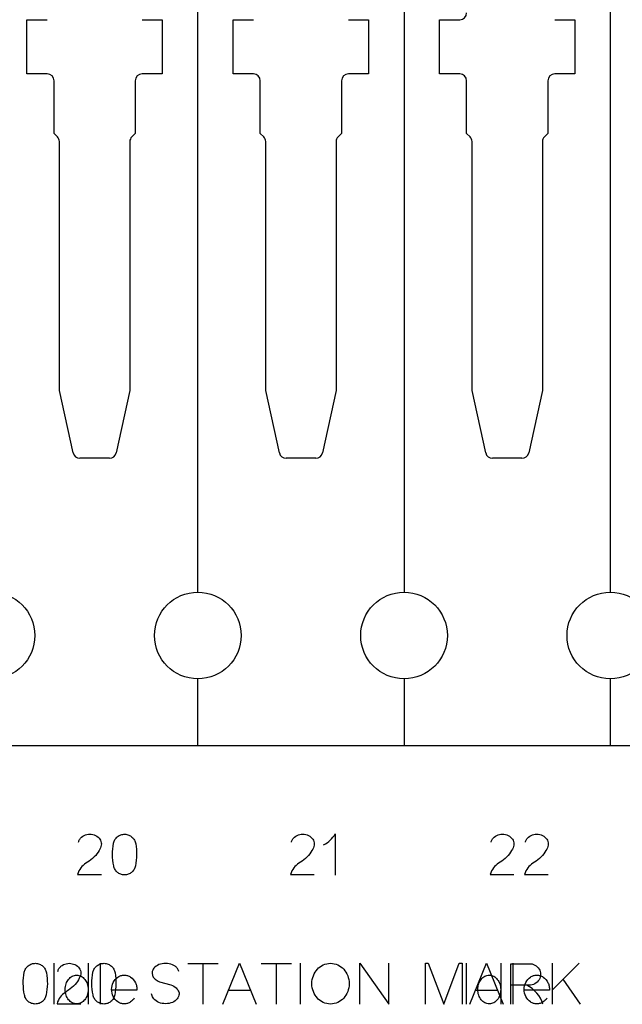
# Model space of a CAD drawing. Header units: inches. Extents: x 1880 to 2363, y -453 to -54.
# Tile 563 of 656: x 1906.424 to 1906.862, y -68.129 to -67.413. Entities that reach past the tile are written whole.
import ezdxf

# ---------------------------------------------------------------- set-up
doc = ezdxf.new("R2010")
doc.units = ezdxf.units.IN
doc.header["$LTSCALE"] = 0.5
doc.header["$MEASUREMENT"] = 0
doc.layers.add('APP-M-S', color=30, linetype='Continuous')

msp = doc.modelspace()

# ---------------------------------------------------------------- linework, layer by layer
at = {"color": 7, "linetype": 'Continuous'}
for p, q in [((1906.46793, -68.00849), (1906.46831, -68.00808)), ((1906.46831, -68.00808), (1906.46872, -68.0077)), ((1906.46872, -68.0077), (1906.46964, -68.00702)), ((1906.46964, -68.00702), (1906.4706, -68.00647)), ((1906.4706, -68.00647), (1906.47157, -68.00607)), ((1906.47157, -68.00607), (1906.47258, -68.00579)), ((1906.47258, -68.00579), (1906.47366, -68.0056)), ((1906.47366, -68.0056), (1906.47474, -68.00554)), ((1906.47474, -68.00554), (1906.47583, -68.0056)), ((1906.47583, -68.0056), (1906.47692, -68.00579)), ((1906.47692, -68.00579), (1906.47795, -68.00609)), ((1906.47795, -68.00609), (1906.47893, -68.00649)), ((1906.47893, -68.00649), (1906.47984, -68.007)), ((1906.47984, -68.007), (1906.48069, -68.00761)), ((1906.48069, -68.00761), (1906.48142, -68.00833)), ((1906.48142, -68.00833), (1906.48202, -68.00908)), ((1906.49342, -68.00882), (1906.49387, -68.00828)), ((1906.49387, -68.00828), (1906.49436, -68.00778)), ((1906.49436, -68.00778), (1906.49488, -68.00732)), ((1906.49488, -68.00732), (1906.49545, -68.00691)), ((1906.49545, -68.00691), (1906.49605, -68.00655)), ((1906.49605, -68.00655), (1906.49668, -68.00624)), ((1906.49668, -68.00624), (1906.49735, -68.00598)), ((1906.49735, -68.00598), (1906.49804, -68.00577)), ((1906.49804, -68.00577), (1906.49875, -68.00563)), ((1906.49875, -68.00563), (1906.49947, -68.00555)), ((1906.49947, -68.00555), (1906.50021, -68.00554)), ((1906.50021, -68.00554), (1906.50095, -68.00559)), ((1906.50095, -68.00559), (1906.50166, -68.00571)), ((1906.50166, -68.00571), (1906.50235, -68.00588)), ((1906.50235, -68.00588), (1906.50303, -68.00612)), ((1906.50303, -68.00612), (1906.50367, -68.00641)), ((1906.50367, -68.00641), (1906.50428, -68.00675)), ((1906.50428, -68.00675), (1906.50485, -68.00715)), ((1906.50485, -68.00715), (1906.50539, -68.00759)), ((1906.50539, -68.00759), (1906.50589, -68.00808)), ((1906.50589, -68.00808), (1906.50634, -68.00861)), ((1906.62273, -68.00849), (1906.6231, -68.00808)), ((1906.6231, -68.00808), (1906.62352, -68.0077)), ((1906.62352, -68.0077), (1906.62444, -68.00702)), ((1906.62444, -68.00702), (1906.62539, -68.00647)), ((1906.62539, -68.00647), (1906.62637, -68.00607)), ((1906.62637, -68.00607), (1906.62737, -68.00579)), ((1906.62737, -68.00579), (1906.62845, -68.0056)), ((1906.62845, -68.0056), (1906.62954, -68.00554)), ((1906.62954, -68.00554), (1906.63062, -68.0056)), ((1906.63062, -68.0056), (1906.63172, -68.00579)), ((1906.63172, -68.00579), (1906.63275, -68.00609)), ((1906.63275, -68.00609), (1906.63372, -68.00649)), ((1906.63372, -68.00649), (1906.63463, -68.007)), ((1906.63463, -68.007), (1906.63549, -68.00761)), ((1906.63549, -68.00761), (1906.63622, -68.00833)), ((1906.63622, -68.00833), (1906.63681, -68.00908)), ((1906.65054, -68.00886), (1906.65148, -68.00776)), ((1906.65148, -68.00776), (1906.65233, -68.00658)), ((1906.65233, -68.00658), (1906.6531, -68.00533)), ((1906.6531, -68.00533), (1906.6531, -68.03533)), ((1906.76793, -68.00849), (1906.76831, -68.00808)), ((1906.76831, -68.00808), (1906.76872, -68.0077)), ((1906.76872, -68.0077), (1906.76964, -68.00702)), ((1906.76964, -68.00702), (1906.7706, -68.00647)), ((1906.7706, -68.00647), (1906.77157, -68.00607)), ((1906.77157, -68.00607), (1906.77258, -68.00579)), ((1906.77258, -68.00579), (1906.77366, -68.0056)), ((1906.77366, -68.0056), (1906.77474, -68.00554)), ((1906.77474, -68.00554), (1906.77583, -68.0056)), ((1906.77583, -68.0056), (1906.77692, -68.00579)), ((1906.77692, -68.00579), (1906.77795, -68.00609)), ((1906.77795, -68.00609), (1906.77893, -68.00649)), ((1906.77893, -68.00649), (1906.77984, -68.007)), ((1906.77984, -68.007), (1906.78069, -68.00761)), ((1906.78069, -68.00761), (1906.78142, -68.00833)), ((1906.78142, -68.00833), (1906.78202, -68.00908)), ((1906.79287, -68.00849), (1906.79325, -68.00808)), ((1906.79325, -68.00808), (1906.79366, -68.0077)), ((1906.79366, -68.0077), (1906.79458, -68.00702)), ((1906.79458, -68.00702), (1906.79554, -68.00647)), ((1906.79554, -68.00647), (1906.79652, -68.00607)), ((1906.79652, -68.00607), (1906.79752, -68.00579)), ((1906.79752, -68.00579), (1906.7986, -68.0056)), ((1906.7986, -68.0056), (1906.79968, -68.00554)), ((1906.79968, -68.00554), (1906.80077, -68.0056)), ((1906.80077, -68.0056), (1906.80186, -68.00579)), ((1906.80186, -68.00579), (1906.80289, -68.00609)), ((1906.80289, -68.00609), (1906.80387, -68.00649)), ((1906.80387, -68.00649), (1906.80478, -68.007)), ((1906.80478, -68.007), (1906.80563, -68.00761)), ((1906.80563, -68.00761), (1906.80636, -68.00833)), ((1906.80636, -68.00833), (1906.80696, -68.00908)), ((1906.46648, -68.01138), (1906.46663, -68.01084)), ((1906.46663, -68.01084), (1906.46681, -68.01033)), ((1906.46681, -68.01033), (1906.46703, -68.00984)), ((1906.46703, -68.00984), (1906.46729, -68.00936)), ((1906.46729, -68.00936), (1906.46759, -68.00891)), ((1906.46759, -68.00891), (1906.46793, -68.00849)), ((1906.48249, -68.01536), (1906.48201, -68.01638)), ((1906.48202, -68.00908), (1906.4825, -68.0099)), ((1906.48285, -68.01441), (1906.48249, -68.01536)), ((1906.4825, -68.0099), (1906.48285, -68.0108)), ((1906.48285, -68.0108), (1906.48307, -68.01169)), ((1906.48307, -68.0135), (1906.48285, -68.01441)), ((1906.48307, -68.01169), (1906.48315, -68.01259)), ((1906.48315, -68.01259), (1906.48307, -68.0135)), ((1906.49138, -68.01617), (1906.49162, -68.01411)), ((1906.49162, -68.01411), (1906.49196, -68.01205)), ((1906.49196, -68.01205), (1906.49213, -68.01134)), ((1906.49213, -68.01134), (1906.49237, -68.01066)), ((1906.49237, -68.01066), (1906.49267, -68.01002)), ((1906.49267, -68.01002), (1906.49302, -68.0094)), ((1906.49302, -68.0094), (1906.49342, -68.00882)), ((1906.50634, -68.00861), (1906.50675, -68.00918)), ((1906.50675, -68.00918), (1906.50713, -68.00979)), ((1906.50713, -68.00979), (1906.50745, -68.01043)), ((1906.50745, -68.01043), (1906.50772, -68.0111)), ((1906.50772, -68.0111), (1906.50793, -68.01179)), ((1906.50793, -68.01179), (1906.50808, -68.0125)), ((1906.50808, -68.0125), (1906.50837, -68.0145)), ((1906.50837, -68.0145), (1906.50858, -68.0165)), ((1906.62128, -68.01138), (1906.62143, -68.01084)), ((1906.62143, -68.01084), (1906.6216, -68.01033)), ((1906.6216, -68.01033), (1906.62183, -68.00984)), ((1906.62183, -68.00984), (1906.62208, -68.00936)), ((1906.62208, -68.00936), (1906.62238, -68.00891)), ((1906.62238, -68.00891), (1906.62273, -68.00849)), ((1906.63681, -68.00908), (1906.63729, -68.0099)), ((1906.63728, -68.01536), (1906.63681, -68.01638)), ((1906.63765, -68.01441), (1906.63728, -68.01536)), ((1906.63729, -68.0099), (1906.63765, -68.0108)), ((1906.63765, -68.0108), (1906.63786, -68.01169)), ((1906.63786, -68.0135), (1906.63765, -68.01441)), ((1906.63786, -68.01169), (1906.63794, -68.01259)), ((1906.63794, -68.01259), (1906.63786, -68.0135)), ((1906.64473, -68.01312), (1906.64602, -68.01246)), ((1906.64602, -68.01246), (1906.64725, -68.01169)), ((1906.64725, -68.01169), (1906.64842, -68.01084)), ((1906.64842, -68.01084), (1906.64951, -68.00989)), ((1906.64951, -68.00989), (1906.65054, -68.00886)), ((1906.76648, -68.01138), (1906.76663, -68.01084)), ((1906.76663, -68.01084), (1906.76681, -68.01033)), ((1906.76681, -68.01033), (1906.76703, -68.00984)), ((1906.76703, -68.00984), (1906.76729, -68.00936)), ((1906.76729, -68.00936), (1906.76759, -68.00891)), ((1906.76759, -68.00891), (1906.76793, -68.00849)), ((1906.78249, -68.01536), (1906.78201, -68.01638)), ((1906.78202, -68.00908), (1906.7825, -68.0099)), ((1906.78285, -68.01441), (1906.78249, -68.01536)), ((1906.7825, -68.0099), (1906.78285, -68.0108)), ((1906.78285, -68.0108), (1906.78307, -68.01169)), ((1906.78307, -68.0135), (1906.78285, -68.01441)), ((1906.78307, -68.01169), (1906.78315, -68.01259)), ((1906.78315, -68.01259), (1906.78307, -68.0135)), ((1906.79142, -68.01138), (1906.79157, -68.01084)), ((1906.79157, -68.01084), (1906.79175, -68.01033)), ((1906.79175, -68.01033), (1906.79197, -68.00984)), ((1906.79197, -68.00984), (1906.79223, -68.00936)), ((1906.79223, -68.00936), (1906.79253, -68.00891)), ((1906.79253, -68.00891), (1906.79287, -68.00849)), ((1906.80743, -68.01536), (1906.80695, -68.01638)), ((1906.80696, -68.00908), (1906.80744, -68.0099)), ((1906.80779, -68.01441), (1906.80743, -68.01536)), ((1906.80744, -68.0099), (1906.80779, -68.0108)), ((1906.80779, -68.0108), (1906.80801, -68.01169)), ((1906.80801, -68.0135), (1906.80779, -68.01441)), ((1906.80801, -68.01169), (1906.80809, -68.01259)), ((1906.80809, -68.01259), (1906.80801, -68.0135)), ((1906.47795, -68.02206), (1906.47676, -68.02315)), ((1906.47902, -68.02095), (1906.47795, -68.02206)), ((1906.47994, -68.01981), (1906.47902, -68.02095)), ((1906.48074, -68.01864), (1906.47994, -68.01981)), ((1906.48143, -68.01747), (1906.48074, -68.01864)), ((1906.48201, -68.01638), (1906.48143, -68.01747)), ((1906.4912, -68.02028), (1906.49124, -68.01822)), ((1906.49127, -68.02234), (1906.4912, -68.02028)), ((1906.49124, -68.01822), (1906.49138, -68.01617)), ((1906.49144, -68.02439), (1906.49127, -68.02234)), ((1906.50863, -68.02249), (1906.50845, -68.02448)), ((1906.50858, -68.0165), (1906.50869, -68.0185)), ((1906.5087, -68.02049), (1906.50863, -68.02249)), ((1906.50869, -68.0185), (1906.5087, -68.02049)), ((1906.63275, -68.02206), (1906.63156, -68.02315)), ((1906.63381, -68.02095), (1906.63275, -68.02206)), ((1906.63474, -68.01981), (1906.63381, -68.02095)), ((1906.63553, -68.01864), (1906.63474, -68.01981)), ((1906.63622, -68.01747), (1906.63553, -68.01864)), ((1906.63681, -68.01638), (1906.63622, -68.01747)), ((1906.77795, -68.02206), (1906.77676, -68.02315)), ((1906.77902, -68.02095), (1906.77795, -68.02206)), ((1906.77994, -68.01981), (1906.77902, -68.02095)), ((1906.78074, -68.01864), (1906.77994, -68.01981)), ((1906.78143, -68.01747), (1906.78074, -68.01864)), ((1906.78201, -68.01638), (1906.78143, -68.01747)), ((1906.80289, -68.02206), (1906.8017, -68.02315)), ((1906.80396, -68.02095), (1906.80289, -68.02206)), ((1906.80488, -68.01981), (1906.80396, -68.02095)), ((1906.80568, -68.01864), (1906.80488, -68.01981)), ((1906.80637, -68.01747), (1906.80568, -68.01864)), ((1906.80695, -68.01638), (1906.80637, -68.01747)), ((1906.46898, -68.02907), (1906.46818, -68.03003)), ((1906.46987, -68.02819), (1906.46898, -68.02907)), ((1906.47086, -68.02737), (1906.46987, -68.02819)), ((1906.47195, -68.02663), (1906.47086, -68.02737)), ((1906.47312, -68.02589), (1906.47195, -68.02663)), ((1906.47431, -68.02506), (1906.47312, -68.02589)), ((1906.47553, -68.02415), (1906.47431, -68.02506)), ((1906.47676, -68.02315), (1906.47553, -68.02415)), ((1906.49171, -68.02645), (1906.49144, -68.02439)), ((1906.49208, -68.0285), (1906.49171, -68.02645)), ((1906.49224, -68.02921), (1906.49208, -68.0285)), ((1906.49245, -68.02988), (1906.49224, -68.02921)), ((1906.49271, -68.03053), (1906.49245, -68.02988)), ((1906.50747, -68.02988), (1906.5072, -68.03053)), ((1906.50768, -68.02921), (1906.50747, -68.02988)), ((1906.50783, -68.0285), (1906.50768, -68.02921)), ((1906.50819, -68.02647), (1906.50783, -68.02846)), ((1906.50845, -68.02448), (1906.50819, -68.02647)), ((1906.62378, -68.02907), (1906.62298, -68.03003)), ((1906.62467, -68.02819), (1906.62378, -68.02907)), ((1906.62566, -68.02737), (1906.62467, -68.02819)), ((1906.62675, -68.02663), (1906.62566, -68.02737)), ((1906.62792, -68.02589), (1906.62675, -68.02663)), ((1906.6291, -68.02506), (1906.62792, -68.02589)), ((1906.63032, -68.02415), (1906.6291, -68.02506)), ((1906.63156, -68.02315), (1906.63032, -68.02415)), ((1906.76898, -68.02907), (1906.76818, -68.03003)), ((1906.76987, -68.02819), (1906.76898, -68.02907)), ((1906.77086, -68.02737), (1906.76987, -68.02819)), ((1906.77195, -68.02663), (1906.77086, -68.02737)), ((1906.77312, -68.02589), (1906.77195, -68.02663)), ((1906.77431, -68.02506), (1906.77312, -68.02589)), ((1906.77553, -68.02415), (1906.77431, -68.02506)), ((1906.77676, -68.02315), (1906.77553, -68.02415)), ((1906.79392, -68.02907), (1906.79312, -68.03003)), ((1906.79481, -68.02819), (1906.79392, -68.02907)), ((1906.7958, -68.02737), (1906.79481, -68.02819)), ((1906.79689, -68.02663), (1906.7958, -68.02737)), ((1906.79806, -68.02589), (1906.79689, -68.02663)), ((1906.79925, -68.02506), (1906.79806, -68.02589)), ((1906.80047, -68.02415), (1906.79925, -68.02506)), ((1906.8017, -68.02315), (1906.80047, -68.02415)), ((1906.4663, -68.03352), (1906.46586, -68.03492)), ((1906.46586, -68.03492), (1906.48314, -68.03492)), ((1906.46683, -68.03225), (1906.4663, -68.03352)), ((1906.46746, -68.03108), (1906.46683, -68.03225)), ((1906.46818, -68.03003), (1906.46746, -68.03108)), ((1906.49304, -68.03115), (1906.49271, -68.03053)), ((1906.49342, -68.03173), (1906.49304, -68.03115)), ((1906.49384, -68.03227), (1906.49342, -68.03173)), ((1906.4943, -68.03277), (1906.49384, -68.03227)), ((1906.4948, -68.03324), (1906.4943, -68.03277)), ((1906.49535, -68.03366), (1906.4948, -68.03324)), ((1906.49592, -68.03403), (1906.49535, -68.03366)), ((1906.49653, -68.03436), (1906.49592, -68.03403)), ((1906.49718, -68.03463), (1906.49653, -68.03436)), ((1906.49785, -68.03485), (1906.49718, -68.03463)), ((1906.49854, -68.035), (1906.49785, -68.03485)), ((1906.49924, -68.0351), (1906.49854, -68.035)), ((1906.49996, -68.03513), (1906.49924, -68.0351)), ((1906.50068, -68.0351), (1906.49996, -68.03513)), ((1906.50138, -68.035), (1906.50068, -68.0351)), ((1906.50206, -68.03485), (1906.50138, -68.035)), ((1906.50273, -68.03463), (1906.50206, -68.03485)), ((1906.50338, -68.03436), (1906.50273, -68.03463)), ((1906.504, -68.03403), (1906.50338, -68.03436)), ((1906.50457, -68.03366), (1906.504, -68.03403)), ((1906.50512, -68.03324), (1906.50457, -68.03366)), ((1906.50562, -68.03277), (1906.50512, -68.03324)), ((1906.50608, -68.03227), (1906.50562, -68.03277)), ((1906.5065, -68.03173), (1906.50608, -68.03227)), ((1906.50687, -68.03115), (1906.5065, -68.03173)), ((1906.5072, -68.03053), (1906.50687, -68.03115)), ((1906.6211, -68.03352), (1906.62066, -68.03492)), ((1906.62066, -68.03492), (1906.63794, -68.03492)), ((1906.62163, -68.03225), (1906.6211, -68.03352)), ((1906.62226, -68.03108), (1906.62163, -68.03225)), ((1906.62298, -68.03003), (1906.62226, -68.03108)), ((1906.7663, -68.03352), (1906.76586, -68.03492)), ((1906.76586, -68.03492), (1906.78314, -68.03492)), ((1906.76683, -68.03225), (1906.7663, -68.03352)), ((1906.76746, -68.03108), (1906.76683, -68.03225)), ((1906.76818, -68.03003), (1906.76746, -68.03108)), ((1906.79124, -68.03352), (1906.7908, -68.03492)), ((1906.7908, -68.03492), (1906.80808, -68.03492)), ((1906.79177, -68.03225), (1906.79124, -68.03352)), ((1906.7924, -68.03108), (1906.79177, -68.03225)), ((1906.79312, -68.03003), (1906.7924, -68.03108)), ((1906.42949, -68.10163), (1906.43002, -68.10118)), ((1906.43002, -68.10118), (1906.43058, -68.10076)), ((1906.43058, -68.10076), (1906.43118, -68.10041)), ((1906.43118, -68.10041), (1906.43181, -68.10009)), ((1906.43181, -68.10009), (1906.43248, -68.09983)), ((1906.43248, -68.09983), (1906.43317, -68.09962)), ((1906.43317, -68.09962), (1906.43388, -68.09948)), ((1906.43388, -68.09948), (1906.4346, -68.0994)), ((1906.4346, -68.0994), (1906.43534, -68.09939)), ((1906.43534, -68.09939), (1906.43608, -68.09945)), ((1906.43608, -68.09945), (1906.43679, -68.09956)), ((1906.43679, -68.09956), (1906.43749, -68.09973)), ((1906.43749, -68.09973), (1906.43816, -68.09997)), ((1906.43816, -68.09997), (1906.43881, -68.10027)), ((1906.43881, -68.10027), (1906.43941, -68.10061)), ((1906.43941, -68.10061), (1906.43999, -68.101)), ((1906.43999, -68.101), (1906.44052, -68.10145)), ((1906.44052, -68.10145), (1906.44102, -68.10193)), ((1906.44845, -68.09919), (1906.44845, -68.12919)), ((1906.45373, -68.10155), (1906.45466, -68.10087)), ((1906.45466, -68.10087), (1906.45561, -68.10033)), ((1906.45561, -68.10033), (1906.45659, -68.09992)), ((1906.45659, -68.09992), (1906.45759, -68.09964)), ((1906.45759, -68.09964), (1906.45867, -68.09946)), ((1906.45867, -68.09946), (1906.45975, -68.09939)), ((1906.45975, -68.09939), (1906.46084, -68.09946)), ((1906.46084, -68.09946), (1906.46193, -68.09964)), ((1906.46193, -68.09964), (1906.46297, -68.09994)), ((1906.46297, -68.09994), (1906.46394, -68.10035)), ((1906.46394, -68.10035), (1906.46485, -68.10085)), ((1906.46485, -68.10085), (1906.46571, -68.10147)), ((1906.46571, -68.10147), (1906.46643, -68.10219)), ((1906.47349, -68.09919), (1906.47349, -68.12919)), ((1906.47937, -68.10163), (1906.4799, -68.10118)), ((1906.4799, -68.10118), (1906.48046, -68.10076)), ((1906.48046, -68.10076), (1906.48106, -68.10041)), ((1906.48106, -68.10041), (1906.48169, -68.10009)), ((1906.48169, -68.10009), (1906.48236, -68.09983)), ((1906.48226, -68.09923), (1906.48226, -68.12919)), ((1906.48236, -68.09983), (1906.48305, -68.09962)), ((1906.48305, -68.09962), (1906.48376, -68.09948)), ((1906.48376, -68.09948), (1906.48448, -68.0994)), ((1906.48448, -68.0994), (1906.48522, -68.09939)), ((1906.48522, -68.09939), (1906.48596, -68.09945)), ((1906.48596, -68.09945), (1906.48667, -68.09956)), ((1906.48667, -68.09956), (1906.48737, -68.09973)), ((1906.48737, -68.09973), (1906.48804, -68.09997)), ((1906.48804, -68.09997), (1906.48869, -68.10027)), ((1906.48869, -68.10027), (1906.48929, -68.10061)), ((1906.48929, -68.10061), (1906.48987, -68.101)), ((1906.48987, -68.101), (1906.4904, -68.10145)), ((1906.4904, -68.10145), (1906.4909, -68.10193)), ((1906.52294, -68.10151), (1906.52208, -68.1022)), ((1906.52388, -68.10088), (1906.52294, -68.10151)), ((1906.52492, -68.10036), (1906.52388, -68.10088)), ((1906.52606, -68.09995), (1906.52492, -68.10036)), ((1906.52729, -68.09964), (1906.52606, -68.09995)), ((1906.52857, -68.09947), (1906.52729, -68.09964)), ((1906.52984, -68.09942), (1906.52857, -68.09947)), ((1906.5311, -68.09947), (1906.52984, -68.09942)), ((1906.53235, -68.09964), (1906.5311, -68.09947)), ((1906.53359, -68.09995), (1906.53235, -68.09964)), ((1906.53475, -68.10037), (1906.53359, -68.09995)), ((1906.53583, -68.1009), (1906.53475, -68.10037)), ((1906.53682, -68.10155), (1906.53583, -68.1009)), ((1906.5459, -68.0996), (1906.56794, -68.0996)), ((1906.55692, -68.0996), (1906.55692, -68.12919)), ((1906.57145, -68.12919), (1906.58355, -68.09919)), ((1906.58355, -68.09919), (1906.59565, -68.12919)), ((1906.59923, -68.0996), (1906.62128, -68.0996)), ((1906.61025, -68.0996), (1906.61025, -68.12919)), ((1906.6278, -68.09919), (1906.6278, -68.12919)), ((1906.64215, -68.10193), (1906.64326, -68.10118)), ((1906.64326, -68.10118), (1906.64445, -68.10056)), ((1906.64445, -68.10056), (1906.64571, -68.10005)), ((1906.64571, -68.10005), (1906.64701, -68.09968)), ((1906.64701, -68.09968), (1906.64835, -68.09946)), ((1906.64835, -68.09946), (1906.64973, -68.09939)), ((1906.64973, -68.09939), (1906.65112, -68.09946)), ((1906.65112, -68.09946), (1906.65246, -68.09968)), ((1906.65246, -68.09968), (1906.65376, -68.10005)), ((1906.65376, -68.10005), (1906.65502, -68.10056)), ((1906.65502, -68.10056), (1906.65621, -68.10118)), ((1906.65621, -68.10118), (1906.65733, -68.10193)), ((1906.67117, -68.12919), (1906.67117, -68.09919)), ((1906.67117, -68.09919), (1906.69218, -68.12919)), ((1906.69218, -68.12919), (1906.69218, -68.09919)), ((1906.71871, -68.12919), (1906.71871, -68.09939)), ((1906.71871, -68.09939), (1906.72083, -68.09939)), ((1906.72083, -68.09939), (1906.73205, -68.12919)), ((1906.73205, -68.12919), (1906.74333, -68.09939)), ((1906.74333, -68.09939), (1906.7454, -68.09939)), ((1906.7454, -68.09939), (1906.7454, -68.12919)), ((1906.74845, -68.09919), (1906.74845, -68.12919)), ((1906.75102, -68.12919), (1906.76312, -68.09919)), ((1906.76312, -68.09919), (1906.77521, -68.12919)), ((1906.77349, -68.09919), (1906.77349, -68.12919)), ((1906.78087, -68.12919), (1906.78087, -68.09964)), ((1906.78087, -68.09964), (1906.79421, -68.09964)), ((1906.78226, -68.09923), (1906.78226, -68.12919)), ((1906.79421, -68.09964), (1906.79529, -68.09969)), ((1906.79529, -68.09969), (1906.79634, -68.09987)), ((1906.79634, -68.09987), (1906.79734, -68.10019)), ((1906.79734, -68.10019), (1906.79831, -68.10064)), ((1906.79831, -68.10064), (1906.79922, -68.10121)), ((1906.79922, -68.10121), (1906.80005, -68.10188)), ((1906.81084, -68.09919), (1906.81084, -68.12919)), ((1906.81084, -68.119), (1906.8306, -68.09919)), ((1906.42651, -68.11002), (1906.42675, -68.10797)), ((1906.42675, -68.10797), (1906.42709, -68.1059)), ((1906.42709, -68.1059), (1906.42726, -68.1052)), ((1906.42726, -68.1052), (1906.4275, -68.10451)), ((1906.4275, -68.10451), (1906.4278, -68.10387)), ((1906.4278, -68.10387), (1906.42815, -68.10325)), ((1906.42815, -68.10325), (1906.42855, -68.10267)), ((1906.42855, -68.10267), (1906.429, -68.10213)), ((1906.429, -68.10213), (1906.42949, -68.10163)), ((1906.44102, -68.10193), (1906.44147, -68.10246)), ((1906.44147, -68.10246), (1906.44189, -68.10303)), ((1906.44189, -68.10303), (1906.44226, -68.10364)), ((1906.44226, -68.10364), (1906.44258, -68.10428)), ((1906.44258, -68.10428), (1906.44285, -68.10496)), ((1906.44285, -68.10496), (1906.44306, -68.10565)), ((1906.44306, -68.10565), (1906.44321, -68.10636)), ((1906.44321, -68.10636), (1906.44351, -68.10835)), ((1906.44351, -68.10835), (1906.44371, -68.11036)), ((1906.4515, -68.10524), (1906.45164, -68.1047)), ((1906.45164, -68.1047), (1906.45182, -68.10418)), ((1906.45182, -68.10418), (1906.45204, -68.10369)), ((1906.45204, -68.10369), (1906.4523, -68.10322)), ((1906.4523, -68.10322), (1906.4526, -68.10277)), ((1906.4526, -68.10277), (1906.45294, -68.10234)), ((1906.45294, -68.10234), (1906.45332, -68.10193)), ((1906.45332, -68.10193), (1906.45373, -68.10155)), ((1906.46191, -68.1088), (1906.46268, -68.10844)), ((1906.46268, -68.10844), (1906.46348, -68.10818)), ((1906.46348, -68.10818), (1906.4643, -68.10803)), ((1906.4643, -68.10803), (1906.46516, -68.10797)), ((1906.46516, -68.10797), (1906.46602, -68.10803)), ((1906.46602, -68.10803), (1906.46684, -68.10818)), ((1906.46643, -68.10219), (1906.46703, -68.10294)), ((1906.46684, -68.10818), (1906.46765, -68.10844)), ((1906.46703, -68.10294), (1906.46751, -68.10375)), ((1906.46786, -68.10826), (1906.4675, -68.10921)), ((1906.46751, -68.10375), (1906.46786, -68.10466)), ((1906.46765, -68.10844), (1906.46842, -68.1088)), ((1906.46786, -68.10466), (1906.46808, -68.10555)), ((1906.46808, -68.10735), (1906.46786, -68.10826)), ((1906.46808, -68.10555), (1906.46816, -68.10645)), ((1906.46816, -68.10645), (1906.46808, -68.10735)), ((1906.47639, -68.11002), (1906.47663, -68.10797)), ((1906.47663, -68.10797), (1906.47697, -68.1059)), ((1906.47697, -68.1059), (1906.47714, -68.1052)), ((1906.47714, -68.1052), (1906.47738, -68.10451)), ((1906.47738, -68.10451), (1906.47768, -68.10387)), ((1906.47768, -68.10387), (1906.47803, -68.10325)), ((1906.47803, -68.10325), (1906.47843, -68.10267)), ((1906.47843, -68.10267), (1906.47888, -68.10213)), ((1906.47888, -68.10213), (1906.47937, -68.10163)), ((1906.4909, -68.10193), (1906.49135, -68.10246)), ((1906.49135, -68.10246), (1906.49177, -68.10303)), ((1906.49177, -68.10303), (1906.49214, -68.10364)), ((1906.49214, -68.10364), (1906.49246, -68.10428)), ((1906.49246, -68.10428), (1906.49273, -68.10496)), ((1906.49273, -68.10496), (1906.49294, -68.10565)), ((1906.49294, -68.10565), (1906.49309, -68.10636)), ((1906.49309, -68.10636), (1906.49339, -68.10835)), ((1906.49339, -68.10835), (1906.49359, -68.11036)), ((1906.49626, -68.10872), (1906.49681, -68.10848)), ((1906.49681, -68.10848), (1906.49737, -68.10828)), ((1906.49737, -68.10828), (1906.49795, -68.10813)), ((1906.49795, -68.10813), (1906.49854, -68.10802)), ((1906.49854, -68.10802), (1906.49914, -68.10795)), ((1906.49914, -68.10795), (1906.49975, -68.10793)), ((1906.49975, -68.10793), (1906.50037, -68.10795)), ((1906.50037, -68.10795), (1906.50098, -68.10802)), ((1906.50098, -68.10802), (1906.50157, -68.10813)), ((1906.50157, -68.10813), (1906.50215, -68.10828)), ((1906.50215, -68.10828), (1906.50272, -68.10848)), ((1906.50272, -68.10848), (1906.50328, -68.10872)), ((1906.52012, -68.10587), (1906.5201, -68.10642)), ((1906.5201, -68.10642), (1906.52014, -68.10699)), ((1906.52018, -68.10535), (1906.52012, -68.10587)), ((1906.52014, -68.10699), (1906.52023, -68.10758)), ((1906.52029, -68.10486), (1906.52018, -68.10535)), ((1906.52023, -68.10758), (1906.52038, -68.10816)), ((1906.52045, -68.10441), (1906.52029, -68.10486)), ((1906.52038, -68.10816), (1906.52058, -68.10876)), ((1906.52085, -68.10362), (1906.52045, -68.10441)), ((1906.52138, -68.1029), (1906.52085, -68.10362)), ((1906.52208, -68.1022), (1906.52138, -68.1029)), ((1906.53729, -68.1019), (1906.53682, -68.10155)), ((1906.53772, -68.10228), (1906.53729, -68.1019)), ((1906.53811, -68.10269), (1906.53772, -68.10228)), ((1906.53846, -68.10313), (1906.53811, -68.10269)), ((1906.53877, -68.10361), (1906.53846, -68.10313)), ((1906.53904, -68.10412), (1906.53877, -68.10361)), ((1906.53928, -68.10466), (1906.53904, -68.10412)), ((1906.53948, -68.10524), (1906.53928, -68.10466)), ((1906.63679, -68.10979), (1906.63726, -68.10843)), ((1906.63726, -68.10843), (1906.63785, -68.10713)), ((1906.63785, -68.10713), (1906.63853, -68.1059)), ((1906.63853, -68.1059), (1906.6393, -68.10478)), ((1906.6393, -68.10478), (1906.64017, -68.10373)), ((1906.64017, -68.10373), (1906.64112, -68.10277)), ((1906.64112, -68.10277), (1906.64215, -68.10193)), ((1906.65733, -68.10193), (1906.65837, -68.10277)), ((1906.65837, -68.10277), (1906.65933, -68.10373)), ((1906.65933, -68.10373), (1906.6602, -68.10478)), ((1906.6602, -68.10478), (1906.66098, -68.1059)), ((1906.66098, -68.1059), (1906.66165, -68.10713)), ((1906.66165, -68.10713), (1906.66223, -68.10843)), ((1906.66223, -68.10843), (1906.66269, -68.10979)), ((1906.76191, -68.1088), (1906.76268, -68.10844)), ((1906.76268, -68.10844), (1906.76348, -68.10818)), ((1906.76348, -68.10818), (1906.7643, -68.10803)), ((1906.7643, -68.10803), (1906.76516, -68.10797)), ((1906.76516, -68.10797), (1906.76602, -68.10803)), ((1906.76602, -68.10803), (1906.76684, -68.10818)), ((1906.76684, -68.10818), (1906.76765, -68.10844)), ((1906.76765, -68.10844), (1906.76842, -68.1088)), ((1906.79626, -68.10872), (1906.79681, -68.10848)), ((1906.79681, -68.10848), (1906.79737, -68.10828)), ((1906.79737, -68.10828), (1906.79795, -68.10813)), ((1906.79795, -68.10813), (1906.79854, -68.10802)), ((1906.79854, -68.10802), (1906.79914, -68.10795)), ((1906.79914, -68.10795), (1906.79975, -68.10793)), ((1906.79975, -68.10793), (1906.80037, -68.10795)), ((1906.80005, -68.10188), (1906.80078, -68.10266)), ((1906.80037, -68.10795), (1906.80098, -68.10802)), ((1906.80078, -68.10266), (1906.80143, -68.10354)), ((1906.80098, -68.10802), (1906.80157, -68.10813)), ((1906.80143, -68.10354), (1906.80191, -68.10447)), ((1906.80157, -68.10813), (1906.80215, -68.10828)), ((1906.80191, -68.10447), (1906.80226, -68.10543)), ((1906.80215, -68.10828), (1906.80272, -68.10848)), ((1906.80226, -68.10543), (1906.80247, -68.10642)), ((1906.80247, -68.10848), (1906.80226, -68.10947)), ((1906.80247, -68.10642), (1906.80254, -68.10746)), ((1906.80254, -68.10746), (1906.80247, -68.10848)), ((1906.80272, -68.10848), (1906.80328, -68.10872)), ((1906.42634, -68.11413), (1906.42637, -68.11208)), ((1906.4264, -68.11619), (1906.42634, -68.11413)), ((1906.42637, -68.11208), (1906.42651, -68.11002)), ((1906.44371, -68.11036), (1906.44382, -68.11235)), ((1906.44384, -68.11434), (1906.44376, -68.11634)), ((1906.44382, -68.11235), (1906.44384, -68.11434)), ((1906.457, -68.11632), (1906.4572, -68.11533)), ((1906.4572, -68.11533), (1906.45749, -68.11436)), ((1906.45749, -68.11436), (1906.45785, -68.11343)), ((1906.45785, -68.11343), (1906.45827, -68.11258)), ((1906.45827, -68.11258), (1906.45875, -68.11178)), ((1906.45875, -68.11178), (1906.45928, -68.11104)), ((1906.45928, -68.11104), (1906.45987, -68.11038)), ((1906.45987, -68.11038), (1906.4605, -68.10978)), ((1906.4605, -68.10978), (1906.46118, -68.10925)), ((1906.46118, -68.10925), (1906.46191, -68.1088)), ((1906.46403, -68.1148), (1906.46297, -68.11591)), ((1906.46496, -68.11366), (1906.46403, -68.1148)), ((1906.46575, -68.11249), (1906.46496, -68.11366)), ((1906.46644, -68.11133), (1906.46575, -68.11249)), ((1906.46702, -68.11023), (1906.46644, -68.11133)), ((1906.4675, -68.10921), (1906.46702, -68.11023)), ((1906.46842, -68.1088), (1906.46915, -68.10925)), ((1906.46915, -68.10925), (1906.46983, -68.10978)), ((1906.46983, -68.10978), (1906.47046, -68.11038)), ((1906.47046, -68.11038), (1906.47105, -68.11104)), ((1906.47105, -68.11104), (1906.47158, -68.11178)), ((1906.47158, -68.11178), (1906.47205, -68.11258)), ((1906.47205, -68.11258), (1906.47247, -68.11343)), ((1906.47247, -68.11343), (1906.47283, -68.11436)), ((1906.47283, -68.11436), (1906.47312, -68.11533)), ((1906.47312, -68.11533), (1906.47333, -68.11632)), ((1906.47622, -68.11413), (1906.47625, -68.11208)), ((1906.47628, -68.11619), (1906.47622, -68.11413)), ((1906.47625, -68.11208), (1906.47639, -68.11002)), ((1906.49068, -68.11708), (1906.4909, -68.11579)), ((1906.4909, -68.11579), (1906.49128, -68.11454)), ((1906.49128, -68.11454), (1906.4918, -68.11332)), ((1906.4918, -68.11332), (1906.49246, -68.11217)), ((1906.49246, -68.11217), (1906.49325, -68.11112)), ((1906.49325, -68.11112), (1906.49416, -68.11018)), ((1906.49359, -68.11036), (1906.4937, -68.11235)), ((1906.49372, -68.11434), (1906.49364, -68.11634)), ((1906.4937, -68.11235), (1906.49372, -68.11434)), ((1906.49416, -68.11018), (1906.4952, -68.10934)), ((1906.4952, -68.10934), (1906.49572, -68.10901)), ((1906.49572, -68.10901), (1906.49626, -68.10872)), ((1906.50328, -68.10872), (1906.50382, -68.10901)), ((1906.50382, -68.10901), (1906.50436, -68.10934)), ((1906.50436, -68.10934), (1906.50543, -68.1102)), ((1906.50543, -68.1102), (1906.50637, -68.11118)), ((1906.50637, -68.11118), (1906.50718, -68.11226)), ((1906.50718, -68.11226), (1906.50786, -68.11346)), ((1906.50786, -68.11346), (1906.50814, -68.11409)), ((1906.50814, -68.11409), (1906.50839, -68.11473)), ((1906.50839, -68.11473), (1906.50858, -68.11539)), ((1906.50858, -68.11539), (1906.50873, -68.11605)), ((1906.52058, -68.10876), (1906.52086, -68.10935)), ((1906.52086, -68.10935), (1906.52123, -68.10991)), ((1906.52123, -68.10991), (1906.52169, -68.11046)), ((1906.52169, -68.11046), (1906.52226, -68.11097)), ((1906.52226, -68.11097), (1906.52292, -68.11147)), ((1906.52292, -68.11147), (1906.52367, -68.11195)), ((1906.52367, -68.11195), (1906.52452, -68.1124)), ((1906.52452, -68.1124), (1906.52547, -68.11282)), ((1906.52547, -68.11282), (1906.53359, -68.11514)), ((1906.53359, -68.11514), (1906.5348, -68.1156)), ((1906.5348, -68.1156), (1906.53585, -68.1161)), ((1906.63619, -68.11419), (1906.63625, -68.11268)), ((1906.63625, -68.1157), (1906.63619, -68.11419)), ((1906.63625, -68.11268), (1906.63646, -68.11121)), ((1906.63646, -68.11716), (1906.63625, -68.1157)), ((1906.63646, -68.11121), (1906.63679, -68.10979)), ((1906.66269, -68.10979), (1906.66303, -68.11121)), ((1906.66303, -68.11121), (1906.66322, -68.11268)), ((1906.66322, -68.1157), (1906.66303, -68.11716)), ((1906.66322, -68.11268), (1906.66329, -68.11419)), ((1906.66329, -68.11419), (1906.66322, -68.1157)), ((1906.757, -68.11632), (1906.7572, -68.11533)), ((1906.7572, -68.11533), (1906.75749, -68.11436)), ((1906.75749, -68.11436), (1906.75785, -68.11343)), ((1906.75785, -68.11343), (1906.75827, -68.11258)), ((1906.75827, -68.11258), (1906.75875, -68.11178)), ((1906.75875, -68.11178), (1906.75928, -68.11104)), ((1906.75928, -68.11104), (1906.75987, -68.11038)), ((1906.75987, -68.11038), (1906.7605, -68.10978)), ((1906.7605, -68.10978), (1906.76118, -68.10925)), ((1906.76118, -68.10925), (1906.76191, -68.1088)), ((1906.76842, -68.1088), (1906.76915, -68.10925)), ((1906.76915, -68.10925), (1906.76983, -68.10978)), ((1906.76983, -68.10978), (1906.77046, -68.11038)), ((1906.77046, -68.11038), (1906.77105, -68.11104)), ((1906.77105, -68.11104), (1906.77158, -68.11178)), ((1906.77158, -68.11178), (1906.77205, -68.11258)), ((1906.77205, -68.11258), (1906.77247, -68.11343)), ((1906.77247, -68.11343), (1906.77283, -68.11436)), ((1906.77283, -68.11436), (1906.77312, -68.11533)), ((1906.77312, -68.11533), (1906.77333, -68.11632)), ((1906.79421, -68.11527), (1906.78087, -68.11527)), ((1906.79068, -68.11708), (1906.7909, -68.11579)), ((1906.7909, -68.11579), (1906.79128, -68.11454)), ((1906.79128, -68.11454), (1906.7918, -68.11332)), ((1906.7918, -68.11332), (1906.79246, -68.11217)), ((1906.79246, -68.11217), (1906.79325, -68.11112)), ((1906.79325, -68.11112), (1906.79416, -68.11018)), ((1906.79416, -68.11018), (1906.7952, -68.10934)), ((1906.79529, -68.1152), (1906.79421, -68.11527)), ((1906.7952, -68.10934), (1906.79572, -68.10901)), ((1906.79634, -68.11501), (1906.79529, -68.1152)), ((1906.79572, -68.10901), (1906.79626, -68.10872)), ((1906.79734, -68.11469), (1906.79634, -68.11501)), ((1906.79831, -68.11423), (1906.79734, -68.11469)), ((1906.79922, -68.11366), (1906.79831, -68.11423)), ((1906.80005, -68.11298), (1906.79922, -68.11366)), ((1906.80078, -68.11221), (1906.80005, -68.11298)), ((1906.80143, -68.11133), (1906.80078, -68.11221)), ((1906.80191, -68.11042), (1906.80143, -68.11133)), ((1906.80226, -68.10947), (1906.80191, -68.11042)), ((1906.80328, -68.10872), (1906.80382, -68.10901)), ((1906.80382, -68.10901), (1906.80436, -68.10934)), ((1906.80436, -68.10934), (1906.80543, -68.1102)), ((1906.80543, -68.1102), (1906.80637, -68.11118)), ((1906.80637, -68.11118), (1906.80718, -68.11226)), ((1906.80718, -68.11226), (1906.80786, -68.11346)), ((1906.80786, -68.11346), (1906.80814, -68.11409)), ((1906.80814, -68.11409), (1906.80839, -68.11473)), ((1906.80839, -68.11473), (1906.80858, -68.11539)), ((1906.80858, -68.11539), (1906.80873, -68.11605)), ((1906.83164, -68.12919), (1906.81888, -68.11096)), ((1906.42657, -68.11825), (1906.4264, -68.11619)), ((1906.42684, -68.1203), (1906.42657, -68.11825)), ((1906.42722, -68.12235), (1906.42684, -68.1203)), ((1906.42737, -68.12306), (1906.42722, -68.12235)), ((1906.44297, -68.12235), (1906.44281, -68.12306)), ((1906.44332, -68.12032), (1906.44297, -68.12231)), ((1906.44358, -68.11833), (1906.44332, -68.12032)), ((1906.44376, -68.11634), (1906.44358, -68.11833)), ((1906.45399, -68.12292), (1906.45319, -68.12388)), ((1906.45488, -68.12204), (1906.45399, -68.12292)), ((1906.45587, -68.12123), (1906.45488, -68.12204)), ((1906.45696, -68.12049), (1906.45587, -68.12123)), ((1906.45683, -68.11841), (1906.45687, -68.11735)), ((1906.45687, -68.11949), (1906.45683, -68.11841)), ((1906.45687, -68.11735), (1906.457, -68.11632)), ((1906.457, -68.12054), (1906.45687, -68.11949)), ((1906.45813, -68.11974), (1906.45696, -68.12049)), ((1906.4572, -68.12154), (1906.457, -68.12054)), ((1906.45749, -68.12252), (1906.4572, -68.12154)), ((1906.45785, -68.12344), (1906.45749, -68.12252)), ((1906.45932, -68.11891), (1906.45813, -68.11974)), ((1906.46054, -68.118), (1906.45932, -68.11891)), ((1906.46177, -68.11701), (1906.46054, -68.118)), ((1906.46297, -68.11591), (1906.46177, -68.11701)), ((1906.47283, -68.12252), (1906.47247, -68.12344)), ((1906.47312, -68.12154), (1906.47283, -68.12252)), ((1906.47333, -68.12054), (1906.47312, -68.12154)), ((1906.47333, -68.11632), (1906.47345, -68.11735)), ((1906.47345, -68.11949), (1906.47333, -68.12054)), ((1906.47345, -68.11735), (1906.47349, -68.11841)), ((1906.47349, -68.11841), (1906.47345, -68.11949)), ((1906.47646, -68.11825), (1906.47628, -68.11619)), ((1906.47672, -68.1203), (1906.47646, -68.11825)), ((1906.4771, -68.12235), (1906.47672, -68.1203)), ((1906.47725, -68.12306), (1906.4771, -68.12235)), ((1906.4906, -68.11841), (1906.49068, -68.11708)), ((1906.49068, -68.11974), (1906.4906, -68.11841)), ((1906.50891, -68.11879), (1906.49068, -68.11879)), ((1906.4909, -68.12103), (1906.49068, -68.11974)), ((1906.49128, -68.12229), (1906.4909, -68.12103)), ((1906.4918, -68.12351), (1906.49128, -68.12229)), ((1906.49285, -68.12235), (1906.49269, -68.12306)), ((1906.4932, -68.12032), (1906.49285, -68.12231)), ((1906.49346, -68.11833), (1906.4932, -68.12032)), ((1906.49364, -68.11634), (1906.49346, -68.11833)), ((1906.50873, -68.11605), (1906.50884, -68.11672)), ((1906.50884, -68.11672), (1906.50891, -68.1174)), ((1906.50891, -68.1174), (1906.50893, -68.11809)), ((1906.50893, -68.11809), (1906.50891, -68.11879)), ((1906.52041, -68.12372), (1906.51954, -68.12156)), ((1906.53585, -68.1161), (1906.53675, -68.11665)), ((1906.53675, -68.11665), (1906.53749, -68.11725)), ((1906.53749, -68.11725), (1906.5381, -68.11788)), ((1906.5381, -68.11788), (1906.53863, -68.11856)), ((1906.53863, -68.11856), (1906.53906, -68.11929)), ((1906.53906, -68.11929), (1906.53939, -68.12007)), ((1906.53952, -68.12261), (1906.53927, -68.12351)), ((1906.53939, -68.12007), (1906.53958, -68.12089)), ((1906.53963, -68.12174), (1906.53952, -68.12261)), ((1906.53958, -68.12089), (1906.53963, -68.12174)), ((1906.57559, -68.119), (1906.5915, -68.119)), ((1906.63679, -68.11858), (1906.63646, -68.11716)), ((1906.63726, -68.11995), (1906.63679, -68.11858)), ((1906.63785, -68.12125), (1906.63726, -68.11995)), ((1906.63853, -68.12247), (1906.63785, -68.12125)), ((1906.6393, -68.1236), (1906.63853, -68.12247)), ((1906.66098, -68.12247), (1906.6602, -68.1236)), ((1906.66165, -68.12125), (1906.66098, -68.12247)), ((1906.66223, -68.11995), (1906.66165, -68.12125)), ((1906.66269, -68.11858), (1906.66223, -68.11995)), ((1906.66303, -68.11716), (1906.66269, -68.11858)), ((1906.75516, -68.119), (1906.77107, -68.119)), ((1906.75683, -68.11841), (1906.75687, -68.11735)), ((1906.75687, -68.11949), (1906.75683, -68.11841)), ((1906.75687, -68.11735), (1906.757, -68.11632)), ((1906.757, -68.12054), (1906.75687, -68.11949)), ((1906.7572, -68.12154), (1906.757, -68.12054)), ((1906.75749, -68.12252), (1906.7572, -68.12154)), ((1906.75785, -68.12344), (1906.75749, -68.12252)), ((1906.77283, -68.12252), (1906.77247, -68.12344)), ((1906.77312, -68.12154), (1906.77283, -68.12252)), ((1906.77333, -68.12054), (1906.77312, -68.12154)), ((1906.77333, -68.11632), (1906.77345, -68.11735)), ((1906.77345, -68.11949), (1906.77333, -68.12054)), ((1906.77345, -68.11735), (1906.77349, -68.11841)), ((1906.77349, -68.11841), (1906.77345, -68.11949)), ((1906.7906, -68.11841), (1906.79068, -68.11708)), ((1906.79068, -68.11974), (1906.7906, -68.11841)), ((1906.80891, -68.11879), (1906.79068, -68.11879)), ((1906.7909, -68.12103), (1906.79068, -68.11974)), ((1906.79128, -68.12229), (1906.7909, -68.12103)), ((1906.7918, -68.12351), (1906.79128, -68.12229)), ((1906.80873, -68.11605), (1906.80884, -68.11672)), ((1906.80884, -68.11672), (1906.80891, -68.1174)), ((1906.80891, -68.1174), (1906.80893, -68.11809)), ((1906.80893, -68.11809), (1906.80891, -68.11879)), ((1906.42758, -68.12374), (1906.42737, -68.12306)), ((1906.42785, -68.12439), (1906.42758, -68.12374)), ((1906.42817, -68.125), (1906.42785, -68.12439)), ((1906.42855, -68.12559), (1906.42817, -68.125)), ((1906.42897, -68.12612), (1906.42855, -68.12559)), ((1906.42943, -68.12663), (1906.42897, -68.12612)), ((1906.42993, -68.1271), (1906.42943, -68.12663)), ((1906.43048, -68.12752), (1906.42993, -68.1271)), ((1906.43105, -68.12789), (1906.43048, -68.12752)), ((1906.43166, -68.12821), (1906.43105, -68.12789)), ((1906.43231, -68.12849), (1906.43166, -68.12821)), ((1906.43298, -68.1287), (1906.43231, -68.12849)), ((1906.43367, -68.12886), (1906.43298, -68.1287)), ((1906.43437, -68.12895), (1906.43367, -68.12886)), ((1906.43509, -68.12898), (1906.43437, -68.12895)), ((1906.43581, -68.12895), (1906.43509, -68.12898)), ((1906.43651, -68.12886), (1906.43581, -68.12895)), ((1906.43719, -68.1287), (1906.43651, -68.12886)), ((1906.43786, -68.12849), (1906.43719, -68.1287)), ((1906.43851, -68.12821), (1906.43786, -68.12849)), ((1906.43913, -68.12789), (1906.43851, -68.12821)), ((1906.4397, -68.12752), (1906.43913, -68.12789)), ((1906.44025, -68.1271), (1906.4397, -68.12752)), ((1906.44075, -68.12663), (1906.44025, -68.1271)), ((1906.44122, -68.12612), (1906.44075, -68.12663)), ((1906.44163, -68.12559), (1906.44122, -68.12612)), ((1906.44201, -68.125), (1906.44163, -68.12559)), ((1906.44233, -68.12439), (1906.44201, -68.125)), ((1906.4426, -68.12374), (1906.44233, -68.12439)), ((1906.44281, -68.12306), (1906.4426, -68.12374)), ((1906.45131, -68.12738), (1906.45087, -68.12877)), ((1906.45087, -68.12877), (1906.46815, -68.12877)), ((1906.45184, -68.1261), (1906.45131, -68.12738)), ((1906.45247, -68.12493), (1906.45184, -68.1261)), ((1906.45319, -68.12388), (1906.45247, -68.12493)), ((1906.45827, -68.1243), (1906.45785, -68.12344)), ((1906.45875, -68.12509), (1906.45827, -68.1243)), ((1906.45928, -68.12583), (1906.45875, -68.12509)), ((1906.45987, -68.1265), (1906.45928, -68.12583)), ((1906.4605, -68.1271), (1906.45987, -68.1265)), ((1906.46118, -68.12762), (1906.4605, -68.1271)), ((1906.46191, -68.12807), (1906.46118, -68.12762)), ((1906.46268, -68.12843), (1906.46191, -68.12807)), ((1906.46348, -68.12869), (1906.46268, -68.12843)), ((1906.4643, -68.12885), (1906.46348, -68.12869)), ((1906.46516, -68.1289), (1906.4643, -68.12885)), ((1906.46602, -68.12885), (1906.46516, -68.1289)), ((1906.46684, -68.12869), (1906.46602, -68.12885)), ((1906.46765, -68.12843), (1906.46684, -68.12869)), ((1906.46842, -68.12807), (1906.46765, -68.12843)), ((1906.46915, -68.12762), (1906.46842, -68.12807)), ((1906.46983, -68.1271), (1906.46915, -68.12762)), ((1906.47046, -68.1265), (1906.46983, -68.1271)), ((1906.47105, -68.12583), (1906.47046, -68.1265)), ((1906.47158, -68.12509), (1906.47105, -68.12583)), ((1906.47205, -68.1243), (1906.47158, -68.12509)), ((1906.47247, -68.12344), (1906.47205, -68.1243)), ((1906.47746, -68.12374), (1906.47725, -68.12306)), ((1906.47773, -68.12439), (1906.47746, -68.12374)), ((1906.47805, -68.125), (1906.47773, -68.12439)), ((1906.47843, -68.12559), (1906.47805, -68.125)), ((1906.47885, -68.12612), (1906.47843, -68.12559)), ((1906.47931, -68.12663), (1906.47885, -68.12612)), ((1906.47981, -68.1271), (1906.47931, -68.12663)), ((1906.48036, -68.12752), (1906.47981, -68.1271)), ((1906.48093, -68.12789), (1906.48036, -68.12752)), ((1906.48154, -68.12821), (1906.48093, -68.12789)), ((1906.48219, -68.12849), (1906.48154, -68.12821)), ((1906.48286, -68.1287), (1906.48219, -68.12849)), ((1906.48355, -68.12886), (1906.48286, -68.1287)), ((1906.48425, -68.12895), (1906.48355, -68.12886)), ((1906.48497, -68.12898), (1906.48425, -68.12895)), ((1906.48569, -68.12895), (1906.48497, -68.12898)), ((1906.48639, -68.12886), (1906.48569, -68.12895)), ((1906.48707, -68.1287), (1906.48639, -68.12886)), ((1906.48774, -68.12849), (1906.48707, -68.1287)), ((1906.48839, -68.12821), (1906.48774, -68.12849)), ((1906.48901, -68.12789), (1906.48839, -68.12821)), ((1906.48958, -68.12752), (1906.48901, -68.12789)), ((1906.49013, -68.1271), (1906.48958, -68.12752)), ((1906.49063, -68.12663), (1906.49013, -68.1271)), ((1906.4911, -68.12612), (1906.49063, -68.12663)), ((1906.49152, -68.12559), (1906.4911, -68.12612)), ((1906.49189, -68.125), (1906.49152, -68.12559)), ((1906.49246, -68.12466), (1906.4918, -68.12351)), ((1906.49221, -68.12439), (1906.49189, -68.125)), ((1906.49248, -68.12374), (1906.49221, -68.12439)), ((1906.49325, -68.1257), (1906.49246, -68.12466)), ((1906.49269, -68.12306), (1906.49248, -68.12374)), ((1906.49416, -68.12665), (1906.49325, -68.1257)), ((1906.4952, -68.12749), (1906.49416, -68.12665)), ((1906.49572, -68.12782), (1906.4952, -68.12749)), ((1906.49626, -68.12811), (1906.49572, -68.12782)), ((1906.49681, -68.12835), (1906.49626, -68.12811)), ((1906.49737, -68.12855), (1906.49681, -68.12835)), ((1906.49795, -68.1287), (1906.49737, -68.12855)), ((1906.49854, -68.12881), (1906.49795, -68.1287)), ((1906.49914, -68.12888), (1906.49854, -68.12881)), ((1906.49975, -68.1289), (1906.49914, -68.12888)), ((1906.50037, -68.12888), (1906.49975, -68.1289)), ((1906.50098, -68.12881), (1906.50037, -68.12888)), ((1906.50157, -68.1287), (1906.50098, -68.12881)), ((1906.50215, -68.12855), (1906.50157, -68.1287)), ((1906.50272, -68.12835), (1906.50215, -68.12855)), ((1906.50328, -68.12811), (1906.50272, -68.12835)), ((1906.50382, -68.12782), (1906.50328, -68.12811)), ((1906.50436, -68.12749), (1906.50382, -68.12782)), ((1906.50512, -68.12692), (1906.50436, -68.12749)), ((1906.50583, -68.12629), (1906.50512, -68.12692)), ((1906.50646, -68.1256), (1906.50583, -68.12629)), ((1906.507, -68.12484), (1906.50646, -68.1256)), ((1906.52077, -68.12448), (1906.52041, -68.12372)), ((1906.52131, -68.12522), (1906.52077, -68.12448)), ((1906.52201, -68.12594), (1906.52131, -68.12522)), ((1906.5229, -68.12666), (1906.52201, -68.12594)), ((1906.52387, -68.12731), (1906.5229, -68.12666)), ((1906.52493, -68.12783), (1906.52387, -68.12731)), ((1906.52607, -68.12824), (1906.52493, -68.12783)), ((1906.52729, -68.12853), (1906.52607, -68.12824)), ((1906.52857, -68.12871), (1906.52729, -68.12853)), ((1906.52984, -68.12877), (1906.52857, -68.12871)), ((1906.5311, -68.12871), (1906.52984, -68.12877)), ((1906.53235, -68.12853), (1906.5311, -68.12871)), ((1906.53358, -68.12823), (1906.53235, -68.12853)), ((1906.53473, -68.12785), (1906.53358, -68.12823)), ((1906.53578, -68.12734), (1906.53473, -68.12785)), ((1906.53674, -68.1267), (1906.53578, -68.12734)), ((1906.53758, -68.12602), (1906.53674, -68.1267)), ((1906.53828, -68.12526), (1906.53758, -68.12602)), ((1906.53885, -68.12442), (1906.53828, -68.12526)), ((1906.53927, -68.12351), (1906.53885, -68.12442)), ((1906.64017, -68.12465), (1906.6393, -68.1236)), ((1906.64112, -68.1256), (1906.64017, -68.12465)), ((1906.64215, -68.12645), (1906.64112, -68.1256)), ((1906.64326, -68.12719), (1906.64215, -68.12645)), ((1906.64445, -68.12782), (1906.64326, -68.12719)), ((1906.64571, -68.12833), (1906.64445, -68.12782)), ((1906.64701, -68.12869), (1906.64571, -68.12833)), ((1906.64835, -68.12891), (1906.64701, -68.12869)), ((1906.64973, -68.12898), (1906.64835, -68.12891)), ((1906.65112, -68.12891), (1906.64973, -68.12898)), ((1906.65246, -68.12869), (1906.65112, -68.12891)), ((1906.65376, -68.12833), (1906.65246, -68.12869)), ((1906.65502, -68.12782), (1906.65376, -68.12833)), ((1906.65621, -68.12719), (1906.65502, -68.12782)), ((1906.65733, -68.12645), (1906.65621, -68.12719)), ((1906.65837, -68.1256), (1906.65733, -68.12645)), ((1906.65933, -68.12465), (1906.65837, -68.1256)), ((1906.6602, -68.1236), (1906.65933, -68.12465)), ((1906.75827, -68.1243), (1906.75785, -68.12344)), ((1906.75875, -68.12509), (1906.75827, -68.1243)), ((1906.75928, -68.12583), (1906.75875, -68.12509)), ((1906.75987, -68.1265), (1906.75928, -68.12583)), ((1906.7605, -68.1271), (1906.75987, -68.1265)), ((1906.76118, -68.12762), (1906.7605, -68.1271)), ((1906.76191, -68.12807), (1906.76118, -68.12762)), ((1906.76268, -68.12843), (1906.76191, -68.12807)), ((1906.76348, -68.12869), (1906.76268, -68.12843)), ((1906.7643, -68.12885), (1906.76348, -68.12869)), ((1906.76516, -68.1289), (1906.7643, -68.12885)), ((1906.76602, -68.12885), (1906.76516, -68.1289)), ((1906.76684, -68.12869), (1906.76602, -68.12885)), ((1906.76765, -68.12843), (1906.76684, -68.12869)), ((1906.76842, -68.12807), (1906.76765, -68.12843)), ((1906.76915, -68.12762), (1906.76842, -68.12807)), ((1906.76983, -68.1271), (1906.76915, -68.12762)), ((1906.77046, -68.1265), (1906.76983, -68.1271)), ((1906.77105, -68.12583), (1906.77046, -68.1265)), ((1906.77158, -68.12509), (1906.77105, -68.12583)), ((1906.77205, -68.1243), (1906.77158, -68.12509)), ((1906.77247, -68.12344), (1906.77205, -68.1243)), ((1906.79246, -68.12466), (1906.7918, -68.12351)), ((1906.79325, -68.1257), (1906.79246, -68.12466)), ((1906.79416, -68.12665), (1906.79325, -68.1257)), ((1906.7952, -68.12749), (1906.79416, -68.12665)), ((1906.79572, -68.12782), (1906.7952, -68.12749)), ((1906.79626, -68.12811), (1906.79572, -68.12782)), ((1906.79681, -68.12835), (1906.79626, -68.12811)), ((1906.79737, -68.12855), (1906.79681, -68.12835)), ((1906.79795, -68.1287), (1906.79737, -68.12855)), ((1906.79854, -68.12881), (1906.79795, -68.1287)), ((1906.79914, -68.12888), (1906.79854, -68.12881)), ((1906.79975, -68.1289), (1906.79914, -68.12888)), ((1906.80037, -68.12888), (1906.79975, -68.1289)), ((1906.80098, -68.12881), (1906.80037, -68.12888)), ((1906.80157, -68.1287), (1906.80098, -68.12881)), ((1906.80215, -68.12855), (1906.80157, -68.1287)), ((1906.80272, -68.12835), (1906.80215, -68.12855)), ((1906.80328, -68.12811), (1906.80272, -68.12835)), ((1906.80382, -68.12782), (1906.80328, -68.12811)), ((1906.80436, -68.12749), (1906.80382, -68.12782)), ((1906.80512, -68.12692), (1906.80436, -68.12749)), ((1906.80583, -68.12629), (1906.80512, -68.12692)), ((1906.80646, -68.1256), (1906.80583, -68.12629)), ((1906.80701, -68.12484), (1906.80646, -68.1256))]:
    msp.add_line(p, q, dxfattribs=at)
msp.add_arc((1906.78278, -68.13514), 0.02211, 15.61524, 63.98618, dxfattribs=at)
at = {"layer": 'APP-M-S', "linetype": 'Continuous', "lineweight": 25}
for p, q in [((1906.85324, -67.82957), (1906.85324, -66.90257)), ((1906.55324, -67.82957), (1906.55324, -67.1574)), ((1906.70324, -67.1574), (1906.70324, -67.82957)), ((1906.42902, -67.41331), (1906.44371, -67.41331)), ((1906.42902, -67.45268), (1906.42902, -67.41331)), ((1906.51276, -67.41331), (1906.52745, -67.41331)), ((1906.52745, -67.41331), (1906.52745, -67.45268)), ((1906.57902, -67.41331), (1906.59371, -67.41331)), ((1906.57902, -67.45268), (1906.57902, -67.41331)), ((1906.66276, -67.41331), (1906.67745, -67.41331)), ((1906.67745, -67.41331), (1906.67745, -67.45268)), ((1906.72902, -67.41331), (1906.74371, -67.41331)), ((1906.72902, -67.45268), (1906.72902, -67.41331)), ((1906.81276, -67.41331), (1906.82745, -67.41331)), ((1906.82745, -67.41331), (1906.82745, -67.45268)), ((1906.44371, -67.45268), (1906.42902, -67.45268)), ((1906.52745, -67.45268), (1906.51276, -67.45268)), ((1906.59371, -67.45268), (1906.57902, -67.45268)), ((1906.67745, -67.45268), (1906.66276, -67.45268)), ((1906.74371, -67.45268), (1906.72902, -67.45268)), ((1906.82745, -67.45268), (1906.81276, -67.45268)), ((1906.44871, -67.49599), (1906.44871, -67.45768)), ((1906.50776, -67.45768), (1906.50776, -67.49599)), ((1906.59871, -67.49599), (1906.59871, -67.45768)), ((1906.65776, -67.45768), (1906.65776, -67.49599)), ((1906.74871, -67.49599), (1906.74871, -67.45768)), ((1906.80776, -67.45768), (1906.80776, -67.49599)), ((1906.45118, -67.49846), (1906.44871, -67.49599)), ((1906.50776, -67.49599), (1906.50529, -67.49846)), ((1906.60118, -67.49846), (1906.59871, -67.49599)), ((1906.65776, -67.49599), (1906.65529, -67.49846)), ((1906.75118, -67.49846), (1906.74871, -67.49599)), ((1906.80776, -67.49599), (1906.80529, -67.49846)), ((1906.45265, -67.68299), (1906.45265, -67.50199)), ((1906.50383, -67.50199), (1906.50383, -67.68299)), ((1906.60265, -67.68299), (1906.60265, -67.50199)), ((1906.65383, -67.50199), (1906.65383, -67.68299)), ((1906.75265, -67.68299), (1906.75265, -67.50199)), ((1906.80383, -67.50199), (1906.80383, -67.68299)), ((1906.46261, -67.72828), (1906.45265, -67.68299)), ((1906.50383, -67.68299), (1906.49386, -67.72828)), ((1906.61261, -67.72828), (1906.60265, -67.68299)), ((1906.65383, -67.68299), (1906.64386, -67.72828)), ((1906.76261, -67.72828), (1906.75265, -67.68299)), ((1906.80383, -67.68299), (1906.79386, -67.72828)), ((1906.48898, -67.73221), (1906.46749, -67.73221)), ((1906.63898, -67.73221), (1906.61749, -67.73221)), ((1906.78898, -67.73221), (1906.76749, -67.73221)), ((1906.55324, -67.94107), (1906.55324, -67.89257)), ((1906.70324, -67.89257), (1906.70324, -67.94107)), ((1906.85324, -67.94107), (1906.85324, -67.89257)), ((1903.85324, -67.94107), (1906.55324, -67.94107)), ((1906.55324, -67.94107), (1907.00324, -67.94107))]:
    msp.add_line(p, q, dxfattribs=at)
for centre in [(1906.40324, -67.86107), (1906.55324, -67.86107), (1906.70324, -67.86107), (1906.85324, -67.86107)]:
    msp.add_circle(centre, 0.0315, dxfattribs=at)
for centre, start, end in [((1906.74371, -67.40831), 270, 0), ((1906.44371, -67.45768), 0, 90), ((1906.51276, -67.45768), 90, 180), ((1906.59371, -67.45768), 0, 90), ((1906.66276, -67.45768), 90, 180), ((1906.74371, -67.45768), 0, 90), ((1906.81276, -67.45768), 90, 180), ((1906.44765, -67.50199), 0, 45), ((1906.50883, -67.50199), 135, 180), ((1906.59765, -67.50199), 0, 45), ((1906.65883, -67.50199), 135, 180), ((1906.74765, -67.50199), 0, 45), ((1906.80883, -67.50199), 135, 180), ((1906.46749, -67.72721), 192.40742, 270), ((1906.48898, -67.72721), 270, 347.59258), ((1906.61749, -67.72721), 192.40742, 270), ((1906.63898, -67.72721), 270, 347.59258), ((1906.76749, -67.72721), 192.40742, 270), ((1906.78898, -67.72721), 270, 347.59258)]:
    msp.add_arc(centre, 0.005, start, end, dxfattribs=at)

doc.saveas('drawing.dxf')
